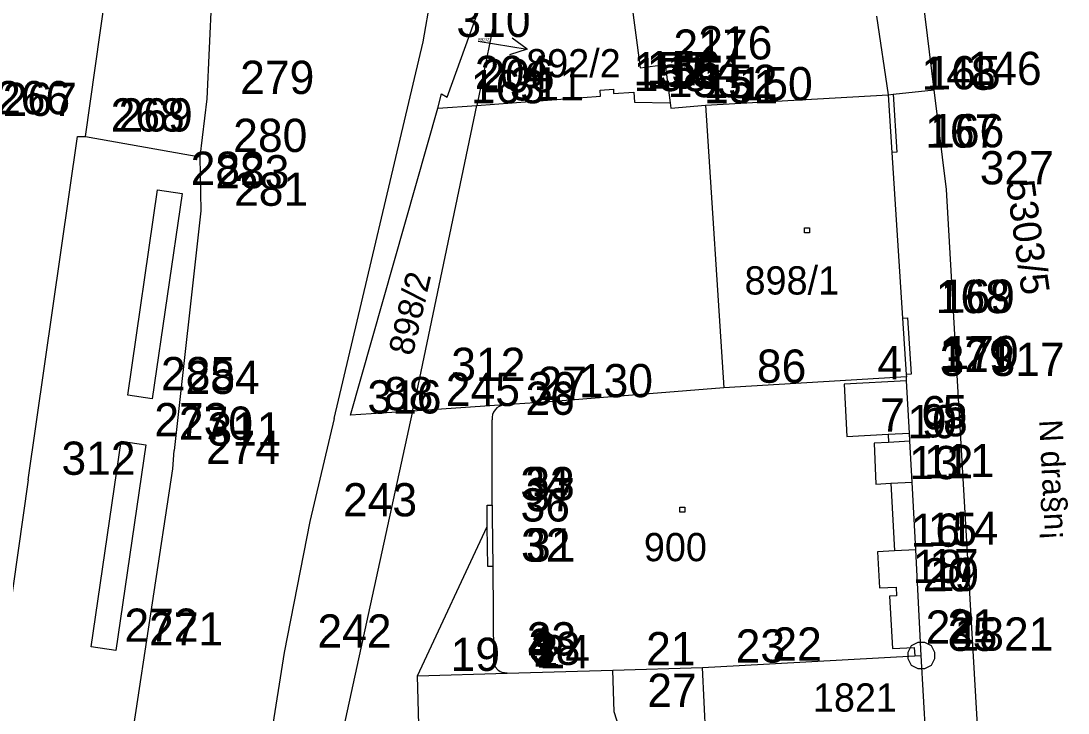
# Model space of a CAD drawing. Extents: x -822293 to -820259, y -1071573 to -1068794.
# Drawn here: x -821843.1 to -821780, y -1070078.2 to -1070036.6 of the extents above; entities that cross this region are included whole.
import ezdxf

# ---------------------------------------------------------------- set-up
doc = ezdxf.new("R2010")
doc.units = 0
for name, color, linetype in [('Vrstva 11', 7, 'Continuous'), ('Vrstva 14', 7, 'Continuous'), ('Vrstva 15', 7, 'Continuous'), ('Vrstva 16', 7, 'Continuous'), ('Vrstva 2', 7, 'Continuous'), ('Vrstva 3', 7, 'Continuous'), ('Vrstva 5', 7, 'Continuous'), ('Vrstva 6', 7, 'Continuous'), ('Vrstva 7', 7, 'Continuous'), ('Vrstva 8', 7, 'Continuous'), ('Vrstva 9', 7, 'Continuous')]:
    doc.layers.add(name, color=color, linetype=linetype)

# ---------------------------------------------------------------- blocks, each defined once
blk = doc.blocks.new('Z61')
at = {"layer": 'Vrstva 2'}
for p, q in [((0, 300), (-50, 200)), ((0, 0), (0, 300)), ((0, 300), (50, 200))]:
    blk.add_line(p, q, dxfattribs=at)
blk = doc.blocks.new('Z402')
at = {"layer": 'Vrstva 2'}
for p, q in [((-10, 10), (20, 10)), ((-10, -20), (-10, 10)), ((20, 10), (20, -20)), ((20, -20), (-10, -20))]:
    blk.add_line(p, q, dxfattribs=at)
blk = doc.blocks.new('Z101')
at = {"layer": 'Vrstva 2'}
for p, q in [((-60, 60), (-20, 80)), ((-20, 80), (20, 80)), ((20, 80), (60, 60)), ((-80, 20), (-60, 60)), ((-80, -20), (-80, 20)), ((0, 0), (0, 0)), ((60, 60), (80, 20)), ((80, 20), (80, -20)), ((-60, -60), (-80, -20)), ((-20, -80), (-60, -60)), ((60, -60), (20, -80)), ((80, -20), (60, -60)), ((20, -80), (-20, -80))]:
    blk.add_line(p, q, dxfattribs=at)

msp = doc.modelspace()

# ---------------------------------------------------------------- linework, layer by layer
at = {"layer": 'Vrstva 2'}
for p, q in [((-821839.21, -1070043.53), (-821833.14, -1070001.15)), ((-821788.1, -1070040.73), (-821789.77, -1070027.18)), ((-821818.87, -1070037.84), (-821817.17, -1070027.9)), ((-821831.34, -1070028.86), (-821831.89, -1070041.27)), ((-821817.42, -1070041.17), (-821812.96, -1070028.8)), ((-821812.96, -1070028.8), (-821815.65, -1070041.66)), ((-821806.51, -1070034.07), (-821805.81, -1070039.39)), ((-821791.58, -1070036.29), (-821790.87, -1070041.02)), ((-821824.23, -1070060.5), (-821818.87, -1070037.84)), ((-821805.81, -1070039.39), (-821804.31, -1070039.19)), ((-821804.31, -1070039.19), (-821804, -1070041.51)), ((-821818, -1070041.83), (-821817.76, -1070040.97)), ((-821817.76, -1070040.97), (-821817.42, -1070041.17)), ((-821815.65, -1070041.66), (-821808.2, -1070041.1)), ((-821808.22, -1070040.75), (-821807.42, -1070040.68)), ((-821808.2, -1070041.1), (-821808.22, -1070040.75)), ((-821807.42, -1070040.68), (-821807.41, -1070040.95)), ((-821807.41, -1070040.95), (-821806.19, -1070040.86)), ((-821806.19, -1070040.86), (-821806.15, -1070041.46)), ((-821801.88, -1070041.65), (-821790.87, -1070041.02)), ((-821790.87, -1070041.02), (-821790.57, -1070040.99)), ((-821790.87, -1070041.02), (-821790.65, -1070044.5)), ((-821790.57, -1070040.99), (-821788.1, -1070040.73)), ((-821787.36, -1070046.71), (-821788.1, -1070040.73)), ((-821831.89, -1070041.27), (-821832.31, -1070044.76)), ((-821819.18, -1070058.54), (-821815.65, -1070041.66)), ((-821818, -1070041.83), (-821815.65, -1070041.66)), ((-821806.15, -1070041.46), (-821804, -1070041.51)), ((-821804, -1070041.51), (-821803.96, -1070041.83)), ((-821803.96, -1070041.83), (-821801.88, -1070041.65)), ((-821823.24, -1070060.3), (-821818, -1070041.83)), ((-821842.65, -1070064.19), (-821839.69, -1070043.53)), ((-821839.69, -1070043.53), (-821839.21, -1070043.53)), ((-821832.31, -1070044.76), (-821832.26, -1070048)), ((-821790.65, -1070044.5), (-821790.01, -1070054.46)), ((-821786.71, -1070058.24), (-821787.36, -1070046.71)), ((-821832.26, -1070048), (-821833.86, -1070062.43)), ((-821790.01, -1070054.46), (-821789.79, -1070057.85)), ((-821789.78, -1070058), (-821800.78, -1070058.65)), ((-821789.79, -1070057.85), (-821789.78, -1070058)), ((-821789.77, -1070058.24), (-821789.78, -1070058)), ((-821819.51, -1070060.05), (-821819.18, -1070058.54)), ((-821800.78, -1070058.65), (-821811.5, -1070059.52)), ((-821789.6, -1070061.39), (-821789.77, -1070058.24)), ((-821784.97, -1070088.19), (-821786.71, -1070058.24)), ((-821813.99, -1070059.68), (-821819.51, -1070060.05)), ((-821811.5, -1070059.52), (-821813.99, -1070059.68)), ((-821819.51, -1070060.05), (-821828.32, -1070100.38)), ((-821824.23, -1070060.5), (-821825.7, -1070066.69)), ((-821819.51, -1070060.05), (-821823.24, -1070060.3)), ((-821814.72, -1070065.72), (-821814.72, -1070060.58)), ((-821789.57, -1070061.87), (-821789.6, -1070061.39)), ((-821789.44, -1070064.33), (-821789.57, -1070061.87)), ((-821833.95, -1070063.53), (-821833.86, -1070062.43)), ((-821842.56, -1070120.24), (-821833.95, -1070063.53)), ((-821842.65, -1070064.19), (-821846.84, -1070093.52)), ((-821789.22, -1070068.4), (-821789.44, -1070064.33)), ((-821815.01, -1070067), (-821815.02, -1070065.72)), ((-821815.02, -1070065.72), (-821814.72, -1070065.72)), ((-821825.7, -1070066.69), (-821827.24, -1070074.59)), ((-821819.22, -1070075.99), (-821815.01, -1070067)), ((-821788.88, -1070074.77), (-821789.22, -1070068.4)), ((-821827.24, -1070074.59), (-821829.35, -1070087.93)), ((-821799.85, -1070075.37), (-821789.28, -1070074.79)), ((-821789.28, -1070074.79), (-821788.88, -1070074.77)), ((-821788.31, -1070084.93), (-821788.88, -1070074.77)), ((-821813.81, -1070075.83), (-821807.45, -1070075.65)), ((-821807.45, -1070075.65), (-821802.06, -1070075.49)), ((-821807.38, -1070078.16), (-821807.45, -1070075.65)), ((-821802.06, -1070075.49), (-821799.85, -1070075.37)), ((-821819.22, -1070075.99), (-821813.81, -1070075.83)), ((-821819, -1070083.21), (-821819.22, -1070075.99)), ((-821806.3, -1070081.48), (-821807.38, -1070078.16))]:
    msp.add_line(p, q, dxfattribs=at)
msp.add_arc((-821813.91, -1070060.49), 0.816, 95.68621, 186.22191, dxfattribs=at)
at = {"layer": 'Vrstva 3'}
for p, q in [((-821790.57, -1070040.99), (-821790.35, -1070044.48)), ((-821801.88, -1070041.65), (-821800.78, -1070058.65)), ((-821839.21, -1070043.53), (-821832.31, -1070044.76)), ((-821790.35, -1070044.48), (-821790.65, -1070044.5)), ((-821836.66, -1070059.1), (-821834.87, -1070046.74)), ((-821834.87, -1070046.74), (-821833.39, -1070046.95)), ((-821833.39, -1070046.95), (-821835.18, -1070059.32)), ((-821790.01, -1070054.46), (-821789.71, -1070054.44)), ((-821789.71, -1070054.44), (-821789.49, -1070057.83)), ((-821789.49, -1070057.83), (-821789.79, -1070057.85)), ((-821789.77, -1070058.24), (-821793.53, -1070058.44)), ((-821793.53, -1070058.44), (-821793.36, -1070061.59)), ((-821835.18, -1070059.32), (-821836.66, -1070059.1)), ((-821838.86, -1070074.24), (-821837.06, -1070061.87)), ((-821837.06, -1070061.87), (-821835.58, -1070062.08)), ((-821793.36, -1070061.59), (-821790.88, -1070061.45)), ((-821790.88, -1070061.45), (-821789.6, -1070061.39)), ((-821790.88, -1070061.45), (-821790.85, -1070061.94)), ((-821789.57, -1070061.87), (-821790.85, -1070061.94)), ((-821835.58, -1070062.08), (-821837.38, -1070074.46)), ((-821790.85, -1070061.94), (-821791.72, -1070061.99)), ((-821791.72, -1070061.99), (-821791.61, -1070064.45)), ((-821791.61, -1070064.45), (-821790.72, -1070064.4)), ((-821790.72, -1070064.4), (-821789.44, -1070064.33)), ((-821790.72, -1070064.4), (-821790.5, -1070068.47)), ((-821814.72, -1070065.72), (-821814.71, -1070066.38)), ((-821814.71, -1070066.38), (-821814.68, -1070069.41)), ((-821814.98, -1070069.41), (-821815.01, -1070067)), ((-821790.5, -1070068.47), (-821791.52, -1070068.52)), ((-821791.52, -1070068.52), (-821791.4, -1070070.7)), ((-821789.22, -1070068.4), (-821790.5, -1070068.47)), ((-821814.68, -1070069.41), (-821814.98, -1070069.41)), ((-821814.68, -1070069.41), (-821814.64, -1070075.06)), ((-821791.4, -1070070.7), (-821790.4, -1070070.65)), ((-821790.4, -1070070.65), (-821790.37, -1070071.18)), ((-821790.37, -1070071.18), (-821790.79, -1070071.2)), ((-821790.79, -1070071.2), (-821790.62, -1070074.35)), ((-821837.38, -1070074.46), (-821838.86, -1070074.24)), ((-821790.62, -1070074.35), (-821789.31, -1070074.28)), ((-821789.31, -1070074.28), (-821789.28, -1070074.79)), ((-821814.38, -1070075.63), (-821814.53, -1070075.45)), ((-821801.77, -1070081.21), (-821802.06, -1070075.49)), ((-821813.81, -1070075.83), (-821814.11, -1070075.79))]:
    msp.add_line(p, q, dxfattribs=at)
for centre, radius, start, end in [((-821813.91, -1070075.06), 0.732, 179.67773, 211.82465), ((-821813.6, -1070074.63), 1.265, 232.22461, 246.47361)]:
    msp.add_arc(centre, radius, start, end, dxfattribs=at)
at = {"layer": 'Vrstva 8'}
for p, q in [((-821818.87, -1070037.84), (-821818.87, -1070037.84)), ((-821804.31, -1070039.19), (-821804.31, -1070039.19)), ((-821805.81, -1070039.39), (-821805.81, -1070039.39)), ((-821817.76, -1070040.97), (-821817.76, -1070040.97)), ((-821808.22, -1070040.75), (-821808.22, -1070040.75)), ((-821808.2, -1070041.1), (-821808.2, -1070041.1)), ((-821807.42, -1070040.68), (-821807.42, -1070040.68)), ((-821807.41, -1070040.95), (-821807.41, -1070040.95)), ((-821806.19, -1070040.86), (-821806.19, -1070040.86)), ((-821790.87, -1070041.02), (-821790.87, -1070041.02)), ((-821790.57, -1070040.99), (-821790.57, -1070040.99)), ((-821788.1, -1070040.73), (-821788.1, -1070040.73)), ((-821831.89, -1070041.27), (-821831.89, -1070041.27)), ((-821817.42, -1070041.17), (-821817.42, -1070041.17)), ((-821815.65, -1070041.66), (-821815.65, -1070041.66)), ((-821806.15, -1070041.46), (-821806.15, -1070041.46)), ((-821804, -1070041.51), (-821804, -1070041.51)), ((-821801.88, -1070041.65), (-821801.88, -1070041.65)), ((-821818, -1070041.83), (-821818, -1070041.83)), ((-821803.96, -1070041.83), (-821803.96, -1070041.83)), ((-821839.69, -1070043.53), (-821839.69, -1070043.53)), ((-821839.21, -1070043.53), (-821839.21, -1070043.53)), ((-821832.31, -1070044.76), (-821832.31, -1070044.76)), ((-821790.65, -1070044.5), (-821790.65, -1070044.5)), ((-821790.35, -1070044.48), (-821790.35, -1070044.48)), ((-821834.87, -1070046.74), (-821834.87, -1070046.74)), ((-821787.36, -1070046.71), (-821787.36, -1070046.71)), ((-821833.39, -1070046.95), (-821833.39, -1070046.95)), ((-821832.26, -1070048), (-821832.26, -1070048)), ((-821790.01, -1070054.46), (-821790.01, -1070054.46)), ((-821789.71, -1070054.44), (-821789.71, -1070054.44)), ((-821789.79, -1070057.85), (-821789.79, -1070057.85)), ((-821789.78, -1070058), (-821789.78, -1070058)), ((-821789.49, -1070057.83), (-821789.49, -1070057.83)), ((-821819.18, -1070058.54), (-821819.18, -1070058.54)), ((-821800.78, -1070058.65), (-821800.78, -1070058.65)), ((-821793.53, -1070058.44), (-821793.53, -1070058.44)), ((-821789.77, -1070058.24), (-821789.77, -1070058.24)), ((-821786.71, -1070058.24), (-821786.71, -1070058.24)), ((-821836.66, -1070059.1), (-821836.66, -1070059.1)), ((-821835.18, -1070059.32), (-821835.18, -1070059.32)), ((-821814.56, -1070060), (-821814.56, -1070060)), ((-821813.99, -1070059.68), (-821813.99, -1070059.68)), ((-821811.5, -1070059.52), (-821811.5, -1070059.52)), ((-821824.23, -1070060.5), (-821824.23, -1070060.5)), ((-821823.24, -1070060.3), (-821823.24, -1070060.3)), ((-821819.51, -1070060.05), (-821819.51, -1070060.05)), ((-821814.72, -1070060.58), (-821814.72, -1070060.58)), ((-821837.06, -1070061.87), (-821837.06, -1070061.87)), ((-821793.36, -1070061.59), (-821793.36, -1070061.59)), ((-821790.88, -1070061.45), (-821790.88, -1070061.45)), ((-821789.6, -1070061.39), (-821789.6, -1070061.39)), ((-821789.57, -1070061.87), (-821789.57, -1070061.87)), ((-821835.58, -1070062.08), (-821835.58, -1070062.08)), ((-821833.86, -1070062.43), (-821833.86, -1070062.43)), ((-821791.72, -1070061.99), (-821791.72, -1070061.99)), ((-821790.85, -1070061.94), (-821790.85, -1070061.94)), ((-821833.95, -1070063.53), (-821833.95, -1070063.53)), ((-821842.65, -1070064.19), (-821842.65, -1070064.19)), ((-821790.72, -1070064.4), (-821790.72, -1070064.4)), ((-821789.44, -1070064.33), (-821789.44, -1070064.33)), ((-821791.61, -1070064.45), (-821791.61, -1070064.45)), ((-821815.02, -1070065.72), (-821815.02, -1070065.72)), ((-821814.72, -1070065.72), (-821814.72, -1070065.72)), ((-821825.7, -1070066.69), (-821825.7, -1070066.69)), ((-821814.71, -1070066.38), (-821814.71, -1070066.38)), ((-821815.01, -1070067), (-821815.01, -1070067)), ((-821791.52, -1070068.52), (-821791.52, -1070068.52)), ((-821790.5, -1070068.47), (-821790.5, -1070068.47)), ((-821789.22, -1070068.4), (-821789.22, -1070068.4)), ((-821814.98, -1070069.41), (-821814.98, -1070069.41)), ((-821814.68, -1070069.41), (-821814.68, -1070069.41)), ((-821791.4, -1070070.7), (-821791.4, -1070070.7)), ((-821790.4, -1070070.65), (-821790.4, -1070070.65)), ((-821790.79, -1070071.2), (-821790.79, -1070071.2)), ((-821790.37, -1070071.18), (-821790.37, -1070071.18)), ((-821838.86, -1070074.24), (-821838.86, -1070074.24)), ((-821837.38, -1070074.46), (-821837.38, -1070074.46)), ((-821790.62, -1070074.35), (-821790.62, -1070074.35)), ((-821789.31, -1070074.28), (-821789.31, -1070074.28)), ((-821827.24, -1070074.59), (-821827.24, -1070074.59)), ((-821814.64, -1070075.06), (-821814.64, -1070075.06)), ((-821789.28, -1070074.79), (-821789.28, -1070074.79)), ((-821788.88, -1070074.77), (-821788.88, -1070074.77)), ((-821814.59, -1070075.33), (-821814.59, -1070075.33)), ((-821814.53, -1070075.45), (-821814.53, -1070075.45)), ((-821814.38, -1070075.63), (-821814.38, -1070075.63)), ((-821814.23, -1070075.73), (-821814.23, -1070075.73)), ((-821807.45, -1070075.65), (-821807.45, -1070075.65)), ((-821802.06, -1070075.49), (-821802.06, -1070075.49)), ((-821799.85, -1070075.37), (-821799.85, -1070075.37)), ((-821819.22, -1070075.99), (-821819.22, -1070075.99)), ((-821814.11, -1070075.79), (-821814.11, -1070075.79)), ((-821813.81, -1070075.83), (-821813.81, -1070075.83)), ((-821807.38, -1070078.16), (-821807.38, -1070078.16))]:
    msp.add_line(p, q, dxfattribs=at)

# ---------------------------------------------------------------- block references
at = {"layer": 'Vrstva 11', "xscale": 0.01, "yscale": 0.01}
for p in [(-821795.81, -1070049.13), (-821803.31, -1070065.94)]:
    msp.add_blockref('Z402', p, dxfattribs=at)
at = {"layer": 'Vrstva 14', "xscale": 0.01, "yscale": 0.01}
msp.add_blockref('Z101', (-821788.88, -1070074.77), dxfattribs=at)
at = {"layer": 'Vrstva 7', "xscale": 0.01, "yscale": 0.009999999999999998, "rotation": -98.9999999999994}
msp.add_blockref('Z61', (-821815.57, -1070037.8), dxfattribs=at)

# ---------------------------------------------------------------- texts
at = {"layer": 'Vrstva 15'}
msp.add_text('N\xa0dra§n¡', height=1.399, rotation=273, dxfattribs=at).set_placement((-821781.793, -1070060.6))
at = {"layer": 'Vrstva 16'}
msp.add_text('1821', height=1.7, dxfattribs=at).set_placement((-821795.406, -1070078.14))
at = {"layer": 'Vrstva 5'}
msp.add_text('892/2', height=0.2, dxfattribs=at).set_placement((-821815.57, -1070037.8))
at = {"layer": 'Vrstva 6'}
msp.add_text('898/2', height=1.5, rotation=77, dxfattribs=at).set_placement((-821819.513, -1070056.78))
for s, p in [('898/1', (-821799.523, -1070053.04)), ('900', (-821805.583, -1070069.09))]:
    msp.add_text(s, height=1.7, dxfattribs=at).set_placement(p)
at = {"layer": 'Vrstva 7'}
msp.add_text('892/2', height=1.7, dxfattribs=at).set_placement((-821812.67, -1070039.97))
msp.add_text('5303/5', height=1.699, rotation=278, dxfattribs=at).set_placement((-821783.78, -1070046.261))
at = {"layer": 'Vrstva 9'}
for s, p in [('310', (-821816.87, -1070037.54)), ('217', (-821803.81, -1070039.09)), ('216', (-821802.31, -1070038.89)), ('157', (-821806.22, -1070040.45)), ('156', (-821805.42, -1070040.38)), ('154', (-821804.19, -1070040.56)), ('146', (-821786.1, -1070040.43)), ('279', (-821829.89, -1070040.97)), ('204', (-821815.76, -1070040.67)), ('206', (-821815.42, -1070040.87)), ('158', (-821806.2, -1070040.8)), ('155', (-821805.41, -1070040.65)), ('153', (-821804.15, -1070041.16)), ('152', (-821802, -1070041.21)), ('148', (-821788.87, -1070040.72)), ('165', (-821788.57, -1070040.69)), ('163', (-821816, -1070041.53)), ('311', (-821813.65, -1070041.36)), ('151', (-821801.96, -1070041.53)), ('150', (-821799.88, -1070041.35)), ('266', (-821844.59, -1070042.19)), ('267', (-821844.19, -1070042.29)), ('268', (-821837.69, -1070043.23)), ('269', (-821837.21, -1070043.23)), ('167', (-821788.65, -1070044.2)), ('166', (-821788.35, -1070044.18)), ('280', (-821830.31, -1070044.46)), ('282', (-821832.87, -1070046.44)), ('283', (-821831.39, -1070046.65)), ('327', (-821785.36, -1070046.41)), ('281', (-821830.26, -1070047.7)), ('168', (-821788.01, -1070054.16)), ('169', (-821787.71, -1070054.14)), ('171', (-821787.79, -1070057.55)), ('170', (-821787.49, -1070057.53)), ('312', (-821817.18, -1070058.24)), ('4', (-821791.53, -1070058.14)), ('3', (-821787.77, -1070057.94)), ('129', (-821787.78, -1070057.7)), ('317', (-821784.71, -1070057.94)), ('285', (-821834.66, -1070058.8)), ('86', (-821798.78, -1070058.35)), ('284', (-821833.18, -1070059.02)), ('27', (-821811.99, -1070059.38)), ('130', (-821809.5, -1070059.22)), ('88', (-821821.24, -1070060)), ('245', (-821817.51, -1070059.75)), ('39', (-821812.56, -1070059.7)), ('316', (-821822.23, -1070060.2)), ('26', (-821812.72, -1070060.28)), ('7', (-821791.36, -1070061.29)), ('6', (-821788.88, -1070061.15)), ('5', (-821787.6, -1070061.09)), ('273', (-821835.06, -1070061.57)), ('270', (-821833.58, -1070061.78)), ('10', (-821789.72, -1070061.69)), ('9', (-821788.85, -1070061.64)), ('8', (-821787.57, -1070061.57)), ('311', (-821831.86, -1070062.13)), ('274', (-821831.95, -1070063.23)), ('312', (-821840.65, -1070063.89)), ('13', (-821789.61, -1070064.15)), ('12', (-821788.72, -1070064.1)), ('11', (-821787.44, -1070064.03)), ('34', (-821813.02, -1070065.42)), ('33', (-821812.72, -1070065.42)), ('243', (-821823.7, -1070066.39)), ('37', (-821812.71, -1070066.08)), ('36', (-821813.01, -1070066.7)), ('16', (-821789.52, -1070068.22)), ('15', (-821788.5, -1070068.17)), ('14', (-821787.22, -1070068.1)), ('32', (-821812.98, -1070069.11)), ('31', (-821812.68, -1070069.11)), ('18', (-821789.4, -1070070.4)), ('17', (-821788.4, -1070070.35)), ('20', (-821788.79, -1070070.9)), ('19', (-821788.37, -1070070.88)), ('272', (-821836.86, -1070073.94)), ('21', (-821787.31, -1070073.98)), ('271', (-821835.38, -1070074.16)), ('242', (-821825.24, -1070074.29)), ('22', (-821788.62, -1070074.05)), ('35', (-821787.28, -1070074.49)), ('1821', (-821786.88, -1070074.47)), ('4', (-821812.59, -1070075.03)), ('23', (-821812.64, -1070074.76)), ('3', (-821812.53, -1070075.15)), ('23', (-821800.06, -1070075.19)), ('22', (-821797.85, -1070075.07)), ('19', (-821817.22, -1070075.69)), ('38', (-821812.38, -1070075.33)), ('2', (-821812.23, -1070075.43)), ('1', (-821812.11, -1070075.49)), ('24', (-821811.81, -1070075.53)), ('21', (-821805.45, -1070075.35)), ('27', (-821805.38, -1070077.86))]:
    msp.add_text(s, height=2, dxfattribs=at).set_placement(p)

doc.saveas('drawing.dxf')
